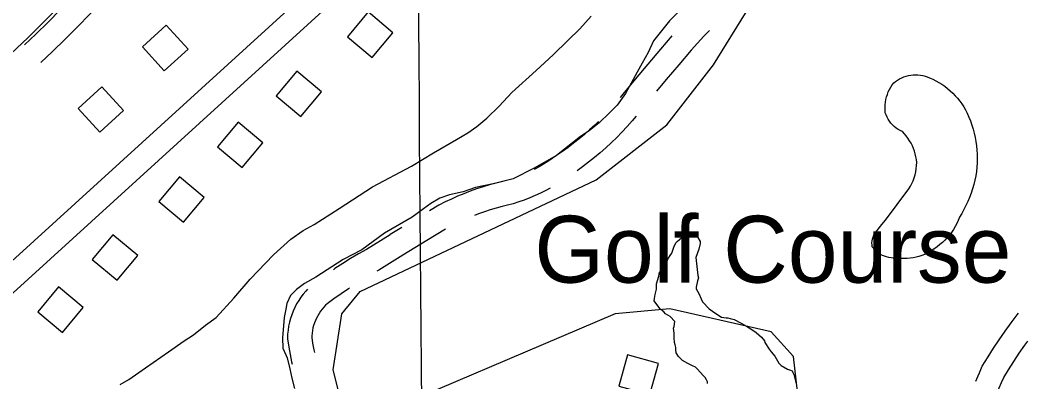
# Model space of a CAD drawing. Extents: x 3568792 to 3606828, y 529143 to 554785.
# Drawn here: x 3586378 to 3587629, y 538905 to 539354 of the extents above; entities that cross this region are included whole.
import ezdxf

# ---------------------------------------------------------------- set-up
doc = ezdxf.new("R2010")
doc.units = 0
for name, color, linetype in [('V-BLDG-IDEN', 7, 'Continuous'), ('V-BLDG-OTLN', 7, 'Continuous'), ('V-GRID-MAJR', 7, 'Continuous'), ('V-ROAD-CNTR', 7, 'Continuous'), ('V-SITE-OTLN', 7, 'Continuous'), ('V-SITE-VEGE', 7, 'Continuous'), ('V-TOPO-SHOR', 7, 'Continuous')]:
    doc.layers.add(name, color=color, linetype=linetype)

msp = doc.modelspace()

# ---------------------------------------------------------------- linework, layer by layer
at = {"layer": 'V-BLDG-OTLN'}
for points in [[(3586810.5433404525, 539363.8572460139), (3586784.865391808, 539333.187307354), (3586815.5353304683, 539307.5093587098), (3586841.213279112, 539338.17929737)], [(3586557.2818469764, 539290.983391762), (3586586.8717877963, 539317.89933793), (3586559.95484163, 539347.4882787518), (3586530.3659008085, 539320.572332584)], [(3586721.9715175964, 539290.4843927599), (3586696.293568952, 539259.8144540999), (3586726.9635076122, 539234.136505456), (3586752.641456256, 539264.8064441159)], [(3586477.289006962, 539214.6345444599), (3586506.8789477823, 539241.550490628), (3586479.962001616, 539271.1394314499), (3586450.373060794, 539244.2234852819)], [(3586649.028663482, 539227.0995195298), (3586623.350714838, 539196.42958087), (3586654.0206534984, 539170.751632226), (3586679.6986021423, 539201.4215708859)], [(3586576.2428090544, 539159.4846547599), (3586550.5648604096, 539128.8147161), (3586581.2347990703, 539103.1367674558), (3586606.912747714, 539133.806706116)], [(3586493.7439740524, 539087.2777991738), (3586468.066025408, 539056.607860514), (3586498.7359640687, 539030.92991187), (3586524.413912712, 539061.5998505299)], [(3586426.0221094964, 539022.6729283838), (3586400.3441608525, 538992.0029897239), (3586431.0140995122, 538966.32504108), (3586456.6920481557, 538996.9949797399)], [(3587121.7077181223, 538899.7781741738), (3587160.2576410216, 538889.108195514), (3587170.927619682, 538927.6591184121), (3587132.3776967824, 538938.3290970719)]]:
    msp.add_lwpolyline(points, close=True, dxfattribs=at)
at = {"layer": 'V-GRID-MAJR'}
msp.add_spline([(3586912.77, 534664.873), (3586861.669, 540722.205), (3586810.539, 546783.005), (3586759.409, 552843.8200000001), (3586759.38, 552847.2710000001)], degree=3, dxfattribs=at)
at = {"layer": 'V-ROAD-CNTR'}
msp.add_line((3586852.5087543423, 539096.4986762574), (3586837.9387591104, 539087.5971497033), dxfattribs=at)
for points in [[(3586793.502374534, 539442.171089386), (3586289.1143833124, 538983.17500738)], [(3586813.6943341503, 539419.9831337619), (3586309.306342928, 538960.9870517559)], [(3586383.695039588, 539322.9715600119), (3586397.766753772, 539336.3775562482), (3586413.1485986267, 539351.3574624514), (3586428.3670478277, 539366.5024692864), (3586443.363683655, 539381.7561846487), (3586454.492479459, 539393.5731223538)], [(3586404.3038397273, 539301.1703916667), (3586418.579246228, 539314.7704437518), (3586434.1954013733, 539329.9785375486), (3586449.6449521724, 539345.3535307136), (3586464.9823163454, 539360.9538153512), (3586475.137266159, 539371.7366899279)], [(3587187.498037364, 539334.2668102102), (3587173.22426144, 539317.75156301), (3587157.523353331, 539299.2521646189), (3587141.98789606, 539280.6126324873), (3587126.622147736, 539261.840985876), (3587123.2477513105, 539257.6495167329)], [(3587234.341318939, 539340.8304998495), (3587227.1695188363, 539333.9759707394), (3587211.7028186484, 539316.3938676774), (3587196.0097385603, 539298.2364369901), (3587180.4826466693, 539279.9418353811), (3587168.531414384, 539265.6026772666)], [(3587143.1977196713, 539234.6508536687), (3587138.1760062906, 539228.7119284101), (3587131.9715136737, 539221.7300530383), (3587125.5982534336, 539214.8968024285), (3587119.0605487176, 539208.2248682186), (3587112.3646419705, 539201.7100162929), (3587105.5101000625, 539195.3623316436), (3587098.5051107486, 539189.1824992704), (3587091.3507160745, 539183.1748890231), (3587084.0522956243, 539177.3419814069), (3587076.6121524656, 539171.6905943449), (3587070.012002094, 539166.9219040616)], [(3587096.397576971, 539228.0314349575), (3587091.7093580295, 539223.4699837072), (3587085.3918999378, 539217.6196683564), (3587078.932889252, 539211.9215007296), (3587072.3372839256, 539206.3831109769), (3587065.6117043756, 539201.0080185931), (3587058.751847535, 539195.7974056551), (3587051.769791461, 539190.7527837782), (3587044.435307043, 539185.7214701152), (3587038.9870247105, 539181.8774696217), (3587033.698572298, 539178.3847613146), (3587028.3079946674, 539175.0598887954), (3587022.815239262, 539171.90453558), (3587017.2228438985, 539168.9167664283), (3587016.4376847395, 539168.5277944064)], [(3586979.250301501, 539153.9723379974), (3586975.9015438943, 539153.030675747), (3586969.3802560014, 539151.4124558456), (3586961.2759309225, 539149.2289989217), (3586953.1913044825, 539146.8290554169), (3586945.1673642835, 539144.2256208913), (3586937.2111645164, 539141.4174887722), (3586929.329854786, 539138.408851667), (3586921.5294481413, 539135.2024017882), (3586913.8106748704, 539131.798600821), (3586906.182446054, 539128.1996684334), (3586898.3025825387, 539124.2372916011), (3586886.708082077, 539117.2445883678)], [(3587036.4654555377, 539145.1842110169), (3587030.953156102, 539142.2392335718), (3587024.443656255, 539139.0143927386), (3587017.8362248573, 539135.9932422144), (3587011.138706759, 539133.1770581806), (3587004.3578532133, 539130.5713386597), (3586997.5007368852, 539128.1759933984), (3586990.571543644, 539125.9923253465), (3586983.576456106, 539124.0253242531), (3586976.8957439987, 539122.3675441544), (3586969.4480690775, 539120.3610010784), (3586962.0906955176, 539118.1769445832), (3586954.7906357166, 539115.8083791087), (3586947.5548354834, 539113.2545112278), (3586942.6271790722, 539111.3734114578)], [(3586906.572053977, 539094.1909222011), (3586883.3895562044, 539080.2094378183), (3586853.5792408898, 539061.9968502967)], [(3586837.865260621, 539087.5519550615), (3586808.3530082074, 539069.2875215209), (3586798.6814034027, 539063.7714911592), (3586788.7636295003, 539057.8491603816), (3586778.968195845, 539051.7325315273), (3586769.293862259, 539045.4218893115), (3586767.2819287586, 539044.0516894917)], [(3586853.652739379, 539062.0420449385), (3586823.682991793, 539043.4944784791), (3586821.2948394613, 539042.1324376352)], [(3586735.400914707, 539020.0136216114), (3586733.1421024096, 539017.6286052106), (3586729.962678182, 539013.8779909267), (3586726.993906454, 539009.955314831), (3586724.251130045, 539005.8813968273), (3586721.734968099, 539001.6657746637), (3586719.4503512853, 538997.3094832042), (3586717.4124347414, 538992.8356852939), (3586715.6226613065, 538988.2584809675), (3586714.0900977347, 538983.5923293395), (3586712.813437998, 538978.8531954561), (3586711.797757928, 538974.037139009), (3586711.0528273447, 538969.1818737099), (3586710.57228971, 538964.2960073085), (3586710.317451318, 538958.3116988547), (3586711.936204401, 538947.9276711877), (3586713.5763728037, 538938.8656105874), (3586715.436582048, 538929.8478661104), (3586716.0760970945, 538927.0920969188)], [(3586787.177887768, 539021.2694183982), (3586785.934137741, 539020.4581106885), (3586776.878320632, 539014.2907701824), (3586767.947495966, 539007.9458247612), (3586759.750237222, 539001.8744863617), (3586757.7349138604, 538999.967732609), (3586755.491897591, 538997.5993947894), (3586753.3833218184, 538995.1120090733), (3586751.416093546, 538992.512685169), (3586749.592869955, 538989.8046031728), (3586747.9190319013, 538987.0002253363), (3586746.405648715, 538984.1145167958), (3586745.0535652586, 538981.1463147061), (3586743.865338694, 538978.1075190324), (3586742.8459022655, 538975.0036706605), (3586741.996562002, 538971.8508045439), (3586741.324242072, 538968.662860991), (3586740.829172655, 538965.4361262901), (3586740.50971029, 538962.1879926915), (3586740.4165486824, 538960.0003011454), (3586741.5217955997, 538952.9103288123), (3586743.0316271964, 538944.5683894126), (3586743.71239464, 538941.2682301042)], [(3587564.9688236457, 538905.6798224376), (3587566.182568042, 538908.7993889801), (3587569.3152914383, 538916.2622089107), (3587572.9567035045, 538924.336844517), (3587580.0792500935, 538935.8994201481), (3587586.9615251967, 538946.6294755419), (3587594.0347493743, 538957.2342040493), (3587601.2979491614, 538967.711643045), (3587608.748742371, 538978.0536668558), (3587616.382320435, 538988.2603725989), (3587617.8440351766, 538990.1435411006)], [(3587583.794724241, 538867.3501970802), (3587584.500044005, 538869.9451030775), (3587586.600194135, 538876.9389634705), (3587588.884611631, 538883.8747509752), (3587591.349713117, 538890.7474425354), (3587593.997431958, 538897.5526110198), (3587596.824708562, 538904.2877910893), (3587599.5112964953, 538910.245155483), (3587605.4787499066, 538919.9325798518), (3587612.0684748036, 538930.2065244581), (3587618.8432506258, 538940.3637959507), (3587625.7980508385, 538950.396356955), (3587629.4580582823, 538955.4766058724)]]:
    msp.add_lwpolyline(points, dxfattribs=at)
at = {"layer": 'V-SITE-OTLN'}
for points in [[(3586626.473, 539571.6190000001), (3586388.6350000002, 539332.224), (3586099.068, 539060.5160000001), (3586070.847, 539027.799), (3586043.8680000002, 538986.763), (3586030.81, 538951.022), (3586001.882, 538876.823), (3585957.625, 538795.965), (3585922.932, 538708.032), (3585892.034, 538599.284), (3585858.344, 538489.204), (3585840.762, 538431.407), (3585827.54, 538385.987), (3585836.748, 538358.167), (3585860.933, 538316.26), (3585873.166, 538303.602), (3585876.725, 538268.962), (3585851.365, 538241.73), (3585661.531, 538059.611)], [(3587106.0330000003, 537903.576), (3587178.8000000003, 538413.174), (3587192.833, 538573.161), (3587217.278, 538680.192), (3587256.123, 538747.393), (3587313.8740000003, 538818.039), (3587343.427, 538892.936), (3587338.5100000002, 538936.3740000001), (3587310.757, 538967.008), (3587246.909, 538981.291), (3587184.946, 538995.5430000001), (3587116.977, 538989.157), (3586784.694, 538847.786), (3586782.969, 538857.24), (3586767.068, 538919.716), (3586777.677, 538989.28), (3586800.774, 539017.16), (3587093.419, 539155.441), (3587181.293, 539223.688), (3587239.11, 539298.104), (3587289.517, 539380.186)]]:
    msp.add_lwpolyline(points, dxfattribs=at)
at = {"layer": 'V-SITE-VEGE'}
for points in [[(3587190.415, 538973.515), (3587191.197, 538980.0210000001), (3587185.461, 538985.862), (3587179.702, 538989.534), (3587177.5530000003, 538991.726), (3587173.961, 538994.652), (3587172.525, 538996.112), (3587165.376, 539005.586), (3587166.125, 539008.474), (3587166.895, 539013.533), (3587168.403, 539020.033), (3587168.4620000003, 539026.546), (3587171.444, 539035.928), (3587172.21, 539040.986), (3587174.401, 539043.139), (3587175.151, 539046.026), (3587176.611, 539047.458), (3587178.823, 539051.781), (3587181.012, 539053.934), (3587183.224, 539058.253), (3587185.43, 539061.853), (3587187.625, 539064.729), (3587190.599, 539073.388), (3587192.809, 539077.709), (3587194.269, 539079.142), (3587200.106, 539084.156), (3587203.018, 539086.3), (3587205.203, 539087.728), (3587208.828, 539088.42), (3587215.341, 539088.36), (3587218.216, 539086.1630000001), (3587219.644, 539083.978), (3587222.492, 539078.886), (3587222.472, 539076.716), (3587220.9590000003, 539069.492), (3587217.25, 539059.394)], [(3587217.25, 539059.394), (3587219.941, 539036.931), (3587220.637, 539034.031), (3587219.154, 539030.427), (3587217.637, 539022.48), (3587217.616, 539020.309), (3587221.182, 539014.487), (3587224.018, 539007.948), (3587225.433, 539004.317), (3587234.035, 538995.553), (3587241.944, 538989.692), (3587249.143, 538985.285), (3587254.9250000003, 538984.506), (3587257.095, 538984.488), (3587259.983, 538983.738), (3587265.038, 538982.245), (3587273.68, 538977.824), (3587280.16, 538974.1460000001), (3587288.076, 538969.007), (3587292.3910000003, 538966.074), (3587298.852, 538960.225), (3587302.43, 538955.849), (3587303.1350000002, 538953.672), (3587308.128, 538945.666), (3587310.989, 538942.023), (3587315.285, 538936.917), (3587320.272, 538928.186), (3587323.1410000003, 538925.2660000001), (3587331.061, 538920.852), (3587334.666, 538919.372), (3587336.83, 538918.628), (3587337.535, 538916.449), (3587338.9620000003, 538914.2660000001), (3587341.752, 538902.66)], [(3587231.747, 538902.939), (3587231.768, 538905.109), (3587230.34, 538907.2930000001), (3587228.919, 538910.201), (3587226.769, 538912.39), (3587218.886, 538921.147), (3587216.736, 538923.339), (3587213.129, 538924.819), (3587207.3680000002, 538927.767), (3587200.886, 538931.443), (3587195.8680000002, 538936.554), (3587193.014, 538940.9230000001), (3587192.321, 538944.55), (3587192.346, 538947.444), (3587191.6580000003, 538951.069), (3587190.9590000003, 538953.969), (3587190.288, 538959.764), (3587190.343, 538965.554), (3587189.671, 538971.35), (3587190.415, 538973.515)]]:
    msp.add_lwpolyline(points, dxfattribs=at)
at = {"layer": 'V-TOPO-SHOR'}
for points in [[(3586502.686, 538901.827), (3586513.571, 538907.852), (3586534.0840000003, 538922.54), (3586562.522, 538942.322), (3586582.032, 538955.718), (3586593.6010000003, 538963.367), (3586608.506, 538975.206), (3586621.74, 538984.789), (3586643.717, 539008.929), (3586664.0500000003, 539032.442), (3586692.994, 539062.674), (3586714.5640000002, 539081.919), (3586729.781, 539092.774), (3586743.6350000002, 539100.384), (3586774.6890000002, 539120.123), (3586815.9930000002, 539146.878), (3586864.467, 539172.531), (3586891.548, 539189.069), (3586920.259, 539205.578), (3586934.452, 539213.835), (3586945.3710000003, 539221.822), (3586957.963, 539232.067), (3586973.247, 539246.843), (3586988.896, 539263.901), (3587019.095, 539291.17), (3587040.0160000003, 539310.753), (3587058.29, 539328.419), (3587073.24, 539342.8740000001), (3587087.232, 539358.651)], [(3587194.498, 539362.723), (3587184.525, 539352.759), (3587164.829, 539328.253), (3587158.046, 539313.661), (3587150.632, 539300.388), (3587144.558, 539289.05), (3587130.062, 539262.823), (3587119.685, 539248.2930000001), (3587110.045, 539238.651), (3587097.0870000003, 539226.123), (3587084.832, 539216.524), (3587073.924, 539209.192), (3587044.116, 539185.837), (3587016.722, 539169.961), (3586990.686, 539156.9990000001), (3586965.739, 539150.558), (3586943.764, 539146.028), (3586928.316, 539140.732), (3586911.586, 539137.093), (3586899.418, 539132.7220000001), (3586888.199, 539126.375), (3586879.262, 539119.664), (3586865.0330000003, 539109.1190000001), (3586830.71, 539089.436), (3586802.5810000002, 539068.669), (3586779.5, 539056.639), (3586745.466, 539034.664), (3586731.611, 539027.054), (3586721.355, 539019.709), (3586714.036, 539011.988), (3586709.622, 539002.258), (3586708.1950000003, 538995.0920000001), (3586706.059, 538984.67), (3586703.998, 538959.541), (3586704.4390000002, 538946.7880000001), (3586709.788, 538934.605), (3586713.157, 538921.149), (3586715.576, 538909.6680000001), (3586718.955, 538896.866)], [(3587452.577, 539105.631), (3587481.892, 539144.259), (3587483.8030000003, 539147.589), (3587485.5130000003, 539151.027), (3587487.018, 539154.56), (3587488.311, 539158.177), (3587489.3880000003, 539161.861), (3587490.244, 539165.605), (3587490.877, 539169.392), (3587491.286, 539173.209), (3587491.469, 539177.045), (3587491.096, 539180.627), (3587490.508, 539184.178), (3587489.7090000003, 539187.688), (3587488.7, 539191.143), (3587487.485, 539194.533), (3587486.0700000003, 539197.8420000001), (3587484.458, 539201.062), (3587482.654, 539204.177), (3587480.667, 539207.179), (3587478.505, 539210.057), (3587476.1720000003, 539212.799), (3587473.68, 539215.3960000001), (3587470.9990000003, 539216.666), (3587468.4250000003, 539218.144), (3587465.975, 539219.822), (3587463.667, 539221.685), (3587461.515, 539223.727), (3587459.528, 539225.931), (3587457.722, 539228.286), (3587456.106, 539230.774), (3587454.693, 539233.383), (3587453.488, 539236.0970000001), (3587452.501, 539238.895), (3587452.231, 539242.175), (3587452.174, 539245.469), (3587452.329, 539248.758), (3587452.698, 539252.028), (3587453.278, 539255.27), (3587454.066, 539258.4670000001), (3587455.059, 539261.605), (3587456.255, 539264.6730000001), (3587457.646, 539267.657), (3587459.2290000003, 539270.544), (3587460.992, 539273.324), (3587462.936, 539275.984), (3587465.264, 539277.7980000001), (3587467.716, 539279.449), (3587470.274, 539280.926), (3587472.9280000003, 539282.22), (3587475.668, 539283.328), (3587478.4760000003, 539284.241), (3587481.341, 539284.958), (3587484.2490000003, 539285.474), (3587487.188, 539285.79), (3587490.139, 539285.898), (3587493.093, 539285.802), (3587496.032, 539285.501), (3587498.9420000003, 539284.997), (3587501.811, 539284.2930000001), (3587504.623, 539283.389), (3587507.365, 539282.294), (3587511.377, 539280.551), (3587515.2970000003, 539278.611), (3587519.119, 539276.482), (3587522.83, 539274.167), (3587526.4220000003, 539271.6730000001), (3587529.887, 539269.002), (3587533.217, 539266.1680000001), (3587536.404, 539263.172), (3587539.4390000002, 539260.022), (3587542.316, 539256.727), (3587545.026, 539253.292), (3587547.565, 539249.731), (3587549.9250000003, 539246.0480000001), (3587552.102, 539242.253), (3587554.086, 539238.358), (3587556.214, 539233.519), (3587558.154, 539228.599), (3587559.898, 539223.61), (3587561.449, 539218.556), (3587562.798, 539213.444), (3587563.949, 539208.285), (3587564.9, 539203.083), (3587565.645, 539197.851), (3587566.186, 539192.591), (3587566.522, 539187.318), (3587566.653, 539182.032), (3587566.577, 539176.746), (3587566.294, 539171.466), (3587565.616, 539165.949), (3587564.7260000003, 539160.462), (3587563.62, 539155.015), (3587562.3030000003, 539149.612)], [(3587562.3030000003, 539149.612), (3587560.7770000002, 539144.269), (3587559.042, 539138.987), (3587557.105, 539133.777), (3587554.963, 539128.647), (3587552.6240000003, 539123.602), (3587550.089, 539118.654), (3587547.365, 539113.811), (3587544.45, 539109.076), (3587542.918, 539105.14), (3587541.169, 539101.2980000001), (3587539.207, 539097.558), (3587537.041, 539093.931), (3587534.677, 539090.433), (3587532.1210000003, 539087.072), (3587529.381, 539083.859), (3587526.469, 539080.801), (3587523.389, 539077.914), (3587520.153, 539075.2), (3587516.772, 539072.671), (3587513.8680000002, 539070.42), (3587510.841, 539068.335), (3587507.703, 539066.424), (3587504.461, 539064.694), (3587501.129, 539063.148), (3587497.715, 539061.792), (3587494.2290000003, 539060.631), (3587490.684, 539059.666), (3587487.09, 539058.902), (3587483.4590000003, 539058.345), (3587479.801, 539057.991), (3587476.129, 539057.841), (3587472.455, 539057.901), (3587468.791, 539058.167), (3587465.148, 539058.638), (3587462.373, 539058.601), (3587459.602, 539058.796), (3587456.859, 539059.221), (3587454.16, 539059.877), (3587451.526, 539060.755), (3587448.977, 539061.851), (3587446.525, 539063.156), (3587444.1950000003, 539064.661), (3587441.995, 539066.359), (3587439.947, 539068.233), (3587438.063, 539070.27), (3587436.355, 539072.46), (3587436.025, 539074.878), (3587435.951, 539077.316), (3587436.1380000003, 539079.7490000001), (3587436.578, 539082.149), (3587437.272, 539084.49), (3587438.208, 539086.743), (3587439.378, 539088.883), (3587448.194, 539100.356), (3587452.577, 539105.631)]]:
    msp.add_lwpolyline(points, dxfattribs=at)

# ---------------------------------------------------------------- texts
at = {"layer": 'V-BLDG-IDEN'}
msp.add_text('Golf Course', height=82.99983200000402, dxfattribs=at).set_placement((3587016.918365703, 539028.0019754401))

doc.saveas('drawing.dxf')
